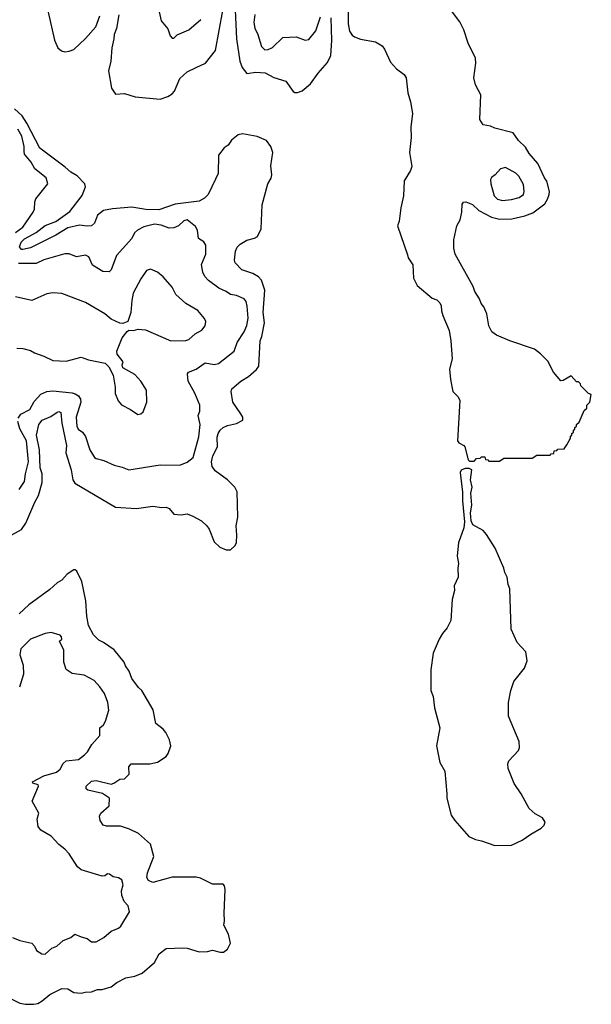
# Model space of a CAD drawing. Extents: x 1245432 to 1420865, y 606325 to 671314.
# Tile 368 of 382: x 1410834 to 1414660, y 641086 to 647674. Entities that reach past the tile are written whole.
import ezdxf

# ---------------------------------------------------------------- set-up
doc = ezdxf.new("R2010")
doc.units = 0

msp = doc.modelspace()

# ---------------------------------------------------------------- linework, layer by layer
at = {"layer": '0CON20XD'}
for points in [[(1413033.7, 647806.3), (1413033.2, 647645), (1413042.4, 647597.6), (1413059.9, 647569.9), (1413075, 647559.1), (1413115, 647542.7), (1413215.5, 647525.5), (1413259.3, 647499.3), (1413276.4, 647476.4), (1413315, 647389.2), (1413355, 647345.7), (1413407.6, 647307.6), (1413421.4, 647285), (1413431.5, 647185), (1413449.5, 647125), (1413463.5, 647045), (1413451.8, 646955), (1413453.6, 646885), (1413444, 646785), (1413457.8, 646692.2), (1413449.4, 646665), (1413408.2, 646595), (1413402.9, 646495), (1413384.3, 646415), (1413373.8, 646326.2), (1413362.5, 646295), (1413430.3, 646100.3), (1413435, 646080), (1413464.2, 646034.2), (1413470, 645945), (1413494.5, 645895), (1413595, 645810), (1413625, 645800), (1413645, 645780), (1413655, 645760), (1413656.7, 645725), (1413666.2, 645695), (1413707.5, 645595), (1413719.4, 645525), (1413728.1, 645405), (1413711.8, 645335), (1413716.4, 645266.4), (1413731.9, 645185), (1413769.6, 645149.6), (1413780, 645125), (1413764.1, 644855), (1413772.3, 644842.3), (1413807.5, 644825), (1413814.3, 644815), (1413835, 644730), (1413845, 644720), (1413875, 644720), (1413891.7, 644738.3), (1413915, 644740), (1413925, 644750), (1413948.3, 644748.3), (1413951.7, 644731.7), (1413968.3, 644728.3), (1413975, 644720), (1414045, 644720), (1414075, 644740), (1414265, 644740), (1414295, 644760), (1414385, 644760), (1414391.7, 644768.3), (1414408.3, 644771.7), (1414411.7, 644788.3), (1414428.3, 644791.7), (1414435, 644800), (1414478.3, 644801.7), (1414495, 644830), (1414520, 644875), (1414521.7, 644888.3), (1414530, 644895), (1414530, 644905), (1414540, 644915), (1414541.7, 644928.3), (1414550, 644935), (1414550, 644945), (1414560, 644955), (1414560, 644965), (1414578.3, 644981.7), (1414611.7, 645058.3), (1414630, 645075), (1414630, 645095), (1414650, 645115), (1414660, 645165), (1414641.7, 645171.7), (1414590, 645225), (1414588.3, 645238.3), (1414575, 645250), (1414561.7, 645251.7), (1414525, 645290), (1414471.2, 645258.8), (1414455, 645257.5), (1414406.6, 645315), (1414368.8, 645388.8), (1414319.2, 645439.2), (1414278.8, 645468.8), (1414115, 645524.5), (1414025, 645562.7), (1413995, 645585.7), (1413974.6, 645625), (1413961.2, 645705), (1413941.6, 645751.6), (1413922.5, 645775), (1413912.5, 645805), (1413880, 645855), (1413868.3, 645888.3), (1413748, 646105), (1413740, 646145), (1413739.7, 646200.3), (1413760.8, 646295), (1413781.4, 646335), (1413792.5, 646385), (1413795, 646440), (1413805, 646453.3), (1413820, 646455), (1413865, 646437.1), (1413907.8, 646397.8), (1413991.5, 646351.5), (1414045, 646340), (1414128.3, 646341.7), (1414215, 646360.6), (1414268.6, 646381.4), (1414348.2, 646441.8), (1414367.5, 646472.5), (1414378.6, 646505), (1414379.4, 646525), (1414362.4, 646592.4), (1414345.8, 646615), (1414301.1, 646711.1), (1414245, 646779.2), (1414220.4, 646820.4), (1414173.1, 646865), (1414137.4, 646917.4), (1414015, 646947.1), (1413985, 646961.9), (1413935, 646969.4), (1413913.5, 647006.5), (1413920.7, 647170.7), (1413885, 647236.7), (1413873.5, 647285), (1413887.6, 647382.4), (1413885.5, 647415.5), (1413835, 647516.2), (1413806.4, 647606.4), (1413779.1, 647659.1), (1413711.2, 647751.2)], [(1411023.2, 647723.2), (1411065.6, 647535.6), (1411090, 647485), (1411114.2, 647464.2), (1411135, 647458.8), (1411165, 647462), (1411195, 647473.8), (1411273.2, 647546.8), (1411342.5, 647625), (1411369.9, 647700.1)], [(1411497.8, 647705), (1411480.6, 647615), (1411465.4, 647575), (1411464.6, 647545), (1411449.6, 647485), (1411443.9, 647395), (1411427.8, 647332.2), (1411447.5, 647215), (1411475, 647174.4), (1411535, 647180), (1411607, 647157), (1411775, 647140.8), (1411825, 647158.6), (1411855, 647178.1), (1411870, 647195), (1411905, 647280), (1411955, 647324.4), (1412015, 647353.3), (1412077.1, 647382.9), (1412143.4, 647466.6), (1412192.4, 647735)], [(1411766.9, 647725), (1411781.2, 647665), (1411825, 647612.5), (1411841.2, 647565), (1411855, 647550), (1411865, 647550), (1411888, 647572), (1411966, 647605), (1412046.2, 647673.8)], [(1412275, 647737.5), (1412284.1, 647545), (1412306.8, 647395), (1412323.8, 647353.8), (1412355, 647312.5), (1412415, 647321.8), (1412477, 647317), (1412535, 647286.5), (1412615, 647261.4), (1412664.2, 647194.2), (1412675, 647186.5), (1412693.6, 647186.4), (1412725, 647197.5), (1412779.4, 647245), (1412830.6, 647315), (1412893.7, 647386.4), (1412915.4, 647435), (1412923.6, 647535), (1412918.4, 647685)], [(1412408.6, 647708.6), (1412401.1, 647655), (1412407.1, 647617.1), (1412427.5, 647575), (1412451.4, 647495), (1412475, 647471.9), (1412497.5, 647475), (1412525, 647488.6), (1412595, 647554.4), (1412685, 647558.2), (1412745, 647537.5), (1412769.7, 647540.3), (1412815, 647598.6), (1412847.7, 647692.3)], [(1412144, 646606), (1412094.6, 646505), (1412071.1, 646478.9), (1412035, 646458.9), (1411875, 646438.8), (1411765, 646401), (1411677.4, 646402.6), (1411585, 646418.6), (1411455, 646408.5), (1411395, 646397.2), (1411354.8, 646365.2), (1411335, 646312.2), (1411315.2, 646294.8), (1411285, 646291.8), (1411235, 646298.9), (1411155, 646280.5), (1411075, 646231.6), (1410955, 646171.3), (1410905, 646147.8), (1410855, 646135.3), (1410845, 646136.7), (1410832.4, 646155), (1410843.3, 646185), (1410865, 646206.8), (1410945, 646250.3), (1411005, 646295.7), (1411076.6, 646323.4), (1411168.7, 646391.3), (1411252.5, 646497.5), (1411273.5, 646555), (1411269.7, 646575), (1411219.2, 646629.2), (1411175, 646653.1), (1411138, 646688), (1410967.7, 646815), (1410882.1, 646982), (1410849.4, 647029.4), (1410798.2, 647078.2)], [(1410805, 646248.8), (1410854.4, 646285), (1410924.5, 646385.5), (1410933.2, 646406.8), (1410934.4, 646455), (1410941.4, 646475), (1411022.5, 646575), (1411010, 646615), (1410934.5, 646675), (1410909.4, 646719.4), (1410865.5, 646775), (1410862.5, 646795), (1410862.5, 646825), (1410847.5, 646895), (1410821.7, 646941.7)], [(1410675, 644170), (1410845, 644263.1), (1410874.7, 644305), (1410934.7, 644445), (1410960.3, 644489.7), (1410983.6, 644576.4), (1410984.5, 644635), (1410971, 644675), (1410966.4, 644796.4), (1410946.6, 644895), (1410962.1, 644965), (1410984.8, 644995.2), (1411041.4, 645018.6), (1411085, 645047.5), (1411095, 645051.2), (1411109.7, 645045), (1411116.7, 644975), (1411146.4, 644825), (1411143.4, 644775), (1411177.3, 644662.7), (1411190, 644595), (1411203.6, 644573.6), (1411475, 644411.8), (1411615, 644402.8), (1411725, 644419.5), (1411785, 644409.2), (1411815, 644411.9), (1411835, 644404.2), (1411865.3, 644365.3), (1411915, 644360), (1411955, 644367.5), (1411992.7, 644352.7), (1412049.8, 644319.8), (1412086.4, 644286.4), (1412101.4, 644265), (1412135, 644180), (1412174.2, 644144.2), (1412215, 644126.7), (1412245, 644127.5), (1412275, 644156.7), (1412284, 644175), (1412287.5, 644225), (1412281.7, 644288.3), (1412294.3, 644345), (1412289.1, 644515), (1412274.6, 644545), (1412225, 644596.1), (1412141.1, 644655), (1412121.4, 644685), (1412118, 644715), (1412127.3, 644755), (1412157.7, 644815), (1412155, 644880), (1412161.2, 644905), (1412175, 644927.1), (1412195, 644945.3), (1412225, 644959.2), (1412285, 644972.9), (1412327.5, 644995), (1412326.4, 645015), (1412315, 645037.5), (1412259.4, 645115), (1412250, 645185), (1412254.4, 645205), (1412315, 645255.5), (1412365, 645286.2), (1412417.8, 645332.2), (1412434.1, 645355.9), (1412443, 645525), (1412455.3, 645555), (1412473.2, 645645), (1412463.8, 645715), (1412473.9, 645865), (1412451.7, 645931.7), (1412432.3, 645952.3), (1412395.2, 645975.2), (1412320.7, 646000.7), (1412275, 646047.8), (1412271.6, 646065), (1412278.2, 646125), (1412288.6, 646151.4), (1412309.1, 646170.9), (1412355, 646197.7), (1412405, 646211.2), (1412426.2, 646223.8), (1412451.1, 646275), (1412457, 646435), (1412495.3, 646575), (1412516.9, 646613.1), (1412520.7, 646635), (1412513.9, 646695), (1412527.3, 646785), (1412514.6, 646825), (1412485.9, 646865.9), (1412422.2, 646892.2), (1412325, 646909.7), (1412295, 646904.1), (1412252.4, 646867.6), (1412228.8, 646835), (1412203.1, 646816.9), (1412163.9, 646766.1), (1412162, 646645), (1412144, 646606)], [(1414065, 646464.6), (1414125, 646471.5), (1414176.2, 646485), (1414205, 646504.3), (1414209.6, 646525), (1414205, 646571.2), (1414175, 646627.5), (1414155, 646647.1), (1414085, 646683.8), (1414052.5, 646675), (1414016.7, 646635), (1413991.7, 646618.3), (1413986, 646605), (1413988, 646575), (1414010.6, 646495), (1414032.4, 646472.4), (1414065, 646464.6)], [(1410823, 645006.9), (1410840.8, 645035), (1410900.9, 645065), (1410930.5, 645119.5), (1410975, 645167.7), (1411015, 645187.2), (1411055, 645190.6), (1411185, 645176.1), (1411205, 645171.5), (1411227.1, 645157), (1411241.5, 645135), (1411243.8, 645115), (1411212.3, 645015), (1411215.4, 644955), (1411224.3, 644934.3), (1411255, 644913.3), (1411275, 644885.8), (1411302.2, 644795), (1411334.3, 644745), (1411345, 644737.5), (1411396.1, 644723.9), (1411465, 644694.2), (1411519.3, 644680.7), (1411565, 644662.9), (1411774.2, 644695.8), (1411905, 644693.1), (1411955, 644714.2), (1411994.4, 644745), (1412033.6, 644883.6), (1412041.4, 644965), (1412028.6, 645025), (1412038.5, 645055), (1412038.9, 645095), (1412007.1, 645175), (1411961.5, 645255), (1411957.5, 645305), (1411964.5, 645315.6), (1412014, 645336), (1412075, 645378.9), (1412135, 645366.7), (1412165, 645373.1), (1412270, 645455), (1412290.4, 645515), (1412337.3, 645585), (1412353.3, 645626.7), (1412363.6, 645676.4), (1412356.9, 645756.9), (1412349.1, 645789.1), (1412337.1, 645807.1), (1412285, 645828), (1412245.4, 645835.4), (1412216.1, 645856.1), (1412167.6, 645877.6), (1412097.9, 645927.9), (1412072.5, 645955), (1412058.6, 645985), (1412050, 646035), (1412079.4, 646105), (1412079.2, 646165), (1412066.6, 646186.6), (1412030.6, 646210.6), (1412024.6, 646264.6), (1412009.8, 646289.8), (1411955, 646334), (1411931.3, 646328.7), (1411896.3, 646293.7), (1411865, 646280.9), (1411835, 646278.9), (1411779.9, 646299.9), (1411735, 646305.8), (1411665, 646288.8), (1411621.4, 646265), (1411602.6, 646247.4), (1411585, 646210.6), (1411482, 646095), (1411445, 646000), (1411433.2, 645986.8), (1411390, 645990), (1411320.2, 646030.2), (1411297.3, 646087.3), (1411275, 646098.2), (1411215, 646086.9), (1411165, 646106.9), (1411135, 646106.9), (1410995, 646067.5), (1410945, 646042.7), (1410825, 646043.5)], [(1410813.8, 645476.2), (1410854.3, 645474.3), (1410905, 645461.4), (1410933.7, 645443.7), (1410995, 645422.9), (1411055, 645392.5), (1411145, 645389.2), (1411245, 645415.6), (1411295, 645398), (1411405.9, 645375.9), (1411430.7, 645350.7), (1411458.8, 645295), (1411472.5, 645215), (1411472.3, 645172.3), (1411493, 645123), (1411515, 645096.7), (1411576.1, 645066.1), (1411625, 645032.5), (1411645, 645036.7), (1411660.7, 645049.3), (1411683.8, 645115), (1411682, 645195), (1411645, 645256), (1411605, 645299.2), (1411524.1, 645344.1), (1411520, 645365), (1411526.7, 645385), (1411486, 645435), (1411484.2, 645455.8), (1411520, 645545), (1411552.3, 645587.7), (1411565, 645597.5), (1411595, 645593.3), (1411626.4, 645603.6), (1411675, 645598.8), (1411845, 645524.3), (1411945, 645526.5), (1411965, 645534.4), (1412008.2, 645571.8), (1412053.1, 645596.9), (1412074.3, 645625.7), (1412080, 645655), (1412070.8, 645675), (1412025, 645728), (1411945, 645774.2), (1411878, 645835), (1411854.2, 645885), (1411795, 645953.8), (1411755, 645983.8), (1411710, 646005), (1411682, 645995), (1411645, 645938.8), (1411593.1, 645845), (1411584.5, 645795.6), (1411578.6, 645715), (1411557.5, 645655), (1411525, 645641.2), (1411505, 645643.8), (1411445, 645670.8), (1411404, 645705), (1411275, 645782.2), (1411115, 645842), (1411055.7, 645845.7), (1411015, 645840), (1410915, 645795.7), (1410805, 645819.4)], [(1410830.1, 644529.9), (1410865.3, 644584.7), (1410872, 644635), (1410893.3, 644715), (1410880.3, 644855), (1410835.7, 644935.7), (1410821.6, 644985)], [(1414015, 642147.9), (1414125, 642151.5), (1414196.6, 642183.4), (1414254.3, 642225.7), (1414325, 642265.4), (1414344.6, 642285), (1414350.4, 642305), (1414334.3, 642334.3), (1414285, 642360.9), (1414245, 642396.9), (1414190.4, 642495), (1414143.4, 642563.4), (1414102.9, 642662.9), (1414101.9, 642695), (1414108, 642715), (1414172.1, 642785), (1414180, 642805), (1414176.1, 642845), (1414104.8, 643014.8), (1414105.4, 643105.4), (1414120.3, 643185), (1414140.3, 643245), (1414212.7, 643335), (1414230, 643385), (1414220.9, 643445), (1414164.2, 643505.8), (1414124, 643595), (1414115.4, 643865), (1414103.4, 643895), (1414097.3, 643945), (1414080, 643975), (1414075.5, 644005), (1414017.2, 644137.2), (1413958.9, 644228.9), (1413936.3, 644256.3), (1413865.8, 644295), (1413855, 644320), (1413850.4, 644375), (1413860, 644425), (1413853.5, 644505), (1413861.4, 644545), (1413851.2, 644595), (1413861.2, 644661.2), (1413842, 644672), (1413815, 644670), (1413789.7, 644660.3), (1413781.1, 644645), (1413798.4, 644511.6), (1413798.1, 644455), (1413811.5, 644315), (1413806.5, 644273.5), (1413783.1, 644205), (1413770.8, 644175), (1413762.3, 644085), (1413771.5, 644035), (1413765.4, 644005), (1413768.6, 643945), (1413742.9, 643885), (1413743.4, 643855), (1413729.3, 643795), (1413719.4, 643655), (1413696, 643605), (1413663.6, 643566.4), (1413641.5, 643528.5), (1413602, 643435), (1413586.1, 643325), (1413586.2, 643185), (1413601.6, 643145), (1413610.2, 643070.2), (1413645.4, 642935), (1413623.4, 642815), (1413646.8, 642705), (1413678.9, 642645), (1413693.8, 642495), (1413692.9, 642465), (1413722.3, 642352.3), (1413747.5, 642315), (1413839.1, 642209.1), (1413885, 642188.4), (1413925, 642180.4), (1414015, 642147.9)], [(1410755, 641133.1), (1410835, 641093.5), (1410872.6, 641087.4), (1410925, 641086.4), (1410955, 641092.5), (1410985, 641108.9), (1411035, 641151.9), (1411115, 641191.5), (1411155, 641190), (1411195, 641164.3), (1411245, 641160.8), (1411271.5, 641168.5), (1411315, 641170), (1411353.8, 641186.2), (1411385, 641186.2), (1411445, 641203.3), (1411485, 641232.5), (1411545, 641264), (1411605, 641275.6), (1411654.2, 641295), (1411735, 641365.8), (1411766.4, 641425), (1411815, 641459.4), (1411925.7, 641464.3), (1411955, 641461.1), (1412035, 641436.7), (1412090, 641440), (1412125, 641449.2), (1412175, 641434.2), (1412197.5, 641435), (1412225, 641456.2), (1412244.2, 641495), (1412231.5, 641555), (1412200, 641615), (1412204.6, 641645), (1412201.3, 641695), (1412209.5, 641855), (1412205, 641880), (1412195, 641891.2), (1412125, 641890), (1412045, 641931.2), (1412015, 641936), (1411855, 641937.9), (1411725, 641900.7), (1411695.5, 641915), (1411685.3, 641935), (1411688.6, 641965), (1411732, 642075), (1411708.8, 642158.8), (1411628, 642228), (1411568.5, 642258.5), (1411507.8, 642277.8), (1411415, 642278.4), (1411391.4, 642285), (1411372.5, 642315), (1411368.2, 642345), (1411377.5, 642365), (1411432.9, 642415), (1411433.8, 642465), (1411387.1, 642497.1), (1411288.9, 642519), (1411278.6, 642528.5), (1411278.7, 642545), (1411315, 642578.4), (1411345.4, 642584.6), (1411445, 642559.6), (1411464.6, 642565.3), (1411505, 642592.2), (1411535, 642595.6), (1411567.1, 642625), (1411564, 642675), (1411580.6, 642695), (1411704, 642696), (1411755, 642705.4), (1411813.1, 642745), (1411827.5, 642765), (1411844.5, 642815), (1411836.4, 642855), (1411812.7, 642905), (1411795, 642926.5), (1411744.6, 642965), (1411726.1, 643056.1), (1411652.1, 643185), (1411630, 643205), (1411585, 643266.9), (1411566.1, 643316.1), (1411541, 643351), (1411532, 643375), (1411465, 643458.8), (1411395, 643507.9), (1411362.9, 643522.9), (1411328.7, 643558.7), (1411295, 643621.2), (1411282.2, 643682.2), (1411276.6, 643785), (1411248.7, 643915), (1411216.5, 643985), (1411205, 643993.5), (1411195, 643992.7), (1411151.4, 643965), (1411115.5, 643925), (1411084.3, 643905.7), (1411035, 643861.5), (1410895, 643758.6), (1410831, 643699)], [(1410785, 641534.2), (1410835, 641512.5), (1410915.9, 641495.9), (1410933.3, 641475), (1410946.1, 641446.1), (1410982.5, 641425), (1411005, 641421.2), (1411047.7, 641462.3), (1411082.5, 641475), (1411125, 641513.3), (1411175, 641533.3), (1411203.6, 641556.4), (1411245, 641536.7), (1411285, 641526), (1411315, 641504.2), (1411345, 641504.2), (1411397.2, 641532.8), (1411445, 641575.8), (1411495, 641596.2), (1411510.4, 641609.5), (1411568.8, 641705), (1411560, 641745), (1411532, 641775), (1411517.1, 641815), (1411515.6, 641845), (1411525.8, 641885.8), (1411518.1, 641918.1), (1411495, 641932.5), (1411458.8, 641938.8), (1411435, 641957.1), (1411421.4, 641958.6), (1411403.9, 641946.1), (1411385, 641943.8), (1411245, 641985.7), (1411220, 642005), (1411165, 642094), (1411135.8, 642125), (1411095, 642156.2), (1411045, 642210.8), (1410975, 642252), (1410956.2, 642275), (1410950, 642325), (1410962.5, 642365), (1410916.2, 642445), (1410960, 642545), (1410957.5, 642555), (1410922.5, 642565), (1410918.8, 642575), (1410995, 642614.7), (1411080.5, 642639.5), (1411105, 642660), (1411125, 642698), (1411145, 642715.8), (1411227.5, 642725), (1411268, 642755), (1411287.5, 642775), (1411315.5, 642824.4), (1411371.2, 642885), (1411370, 642935), (1411394.3, 642955.7), (1411409.1, 642980.9), (1411430.8, 643055), (1411423.1, 643105), (1411400.5, 643165), (1411370.9, 643210.9), (1411332.7, 643252.7), (1411265, 643287.5), (1411185, 643298.8), (1411145, 643326.7), (1411128.6, 643375), (1411128.5, 643455), (1411100, 643515), (1411115, 643530), (1411113.3, 643545), (1411105, 643556.7), (1411045, 643574), (1411005, 643567.1), (1410905, 643529.2), (1410842, 643465), (1410834.2, 643425), (1410857.8, 643355), (1410858.1, 643295), (1410832, 643208)]]:
    msp.add_lwpolyline(points, dxfattribs=at)

doc.saveas('drawing.dxf')
